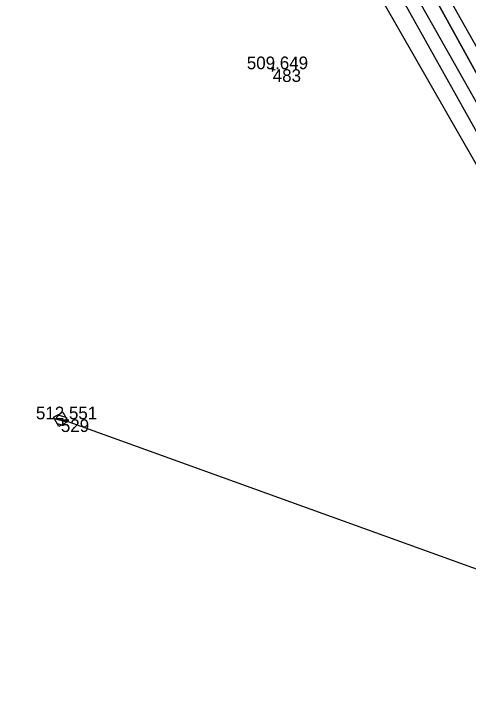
# Model space of a CAD drawing. Extents: x -1234191 to 23050, y -1290331 to -741191.
# Drawn here: x -865310.3 to -865267.2, y -1105934.7 to -1105870.1 of the extents above; entities that cross this region are included whole.
import ezdxf

# ---------------------------------------------------------------- set-up
doc = ezdxf.new("R2010")
doc.units = 0
for name, color, linetype in [('Vrstva 25', 7, 'Continuous'), ('Vrstva 36', 7, 'Continuous'), ('Vrstva 4', 7, 'Continuous'), ('Vrstva 49', 7, 'Continuous'), ('Vrstva 53', 7, 'Continuous'), ('Vrstva 60', 7, 'Continuous'), ('Vrstva 61', 7, 'Continuous')]:
    doc.layers.add(name, color=color, linetype=linetype)

msp = doc.modelspace()

# ---------------------------------------------------------------- linework, layer by layer
at = {"layer": 'Vrstva 25'}
msp.add_line((-865215.998, -1105940.862), (-865305.806, -1105908.489), dxfattribs=at)
at = {"layer": 'Vrstva 36'}
for p, q in [((-865306.431, -1105908.397), (-865305.225, -1105908.736)), ((-865306.092, -1105908.076), (-865305.346, -1105908.286)), ((-865306.154, -1105908.89), (-865305.719, -1105909.013))]:
    msp.add_line(p, q, dxfattribs=at)
msp.add_lwpolyline([(-865305.614, -1105907.808), (-865305.125, -1105908.681), (-865305.998, -1105909.17), (-865306.487, -1105908.297), (-865305.614, -1105907.808)], dxfattribs=at)
at = {"layer": 'Vrstva 4'}
for points in [[(-865241.394, -1105918.847), (-865246.199, -1105909.181), (-865270.794, -1105865.582), (-865295.111, -1105821.951), (-865312.962, -1105790.175), (-865331.022, -1105758.107), (-865339.935, -1105741.481), (-865348.821, -1105724.714), (-865357.635, -1105707.335), (-865365.696, -1105689.589), (-865373.312, -1105671.543), (-865380.292, -1105652.6), (-865386.741, -1105634.019), (-865392.22, -1105615.411), (-865397.526, -1105595.969), (-865401.976, -1105576.338), (-865405.628, -1105557.197), (-865408.672, -1105537.755), (-865411.141, -1105518.31), (-865413.538, -1105496.503), (-865416.279, -1105475.043), (-865418.369, -1105450.916), (-865420.427, -1105426.616), (-865421.339, -1105417.317)], [(-865241.394, -1105918.847), (-865242.557, -1105917.492), (-865244.24, -1105914.487), (-865244.664, -1105914.724), (-865245.509, -1105913.675), (-865245.081, -1105913.194), (-865245.869, -1105912.218), (-865246.453, -1105912.566), (-865247.643, -1105909.906), (-865271.761, -1105866.129), (-865296.635, -1105822.585), (-865314.451, -1105791.041)]]:
    msp.add_lwpolyline(points, dxfattribs=at)
at = {"layer": 'Vrstva 49'}
for p, q in [((-865285.994, -1105875.317), (-865285.512, -1105875.453)), ((-865285.685, -1105875.144), (-865285.821, -1105875.626))]:
    msp.add_line(p, q, dxfattribs=at)
for points in [[(-865319.732, -1105779.504), (-865319.551, -1105779.817), (-865314.451, -1105791.041), (-865296.635, -1105822.585), (-865271.761, -1105866.129), (-865247.643, -1105909.906), (-865246.453, -1105912.566), (-865245.509, -1105913.675), (-865244.664, -1105914.724)], [(-865242.981, -1105917.729), (-865243.463, -1105916.869), (-865244.406, -1105917.32), (-865246.254, -1105914.641), (-865246.071, -1105914.316), (-865245.908, -1105913.914), (-865247.936, -1105911.292), (-865273.042, -1105866.892), (-865297.608, -1105823.186), (-865315.503, -1105791.667), (-865322.602, -1105780.841), (-865326.658, -1105782.604)], [(-865327.665, -1105784.514), (-865323.155, -1105782.583), (-865316.348, -1105792.811), (-865298.436, -1105823.696), (-865274.126, -1105867.599), (-865249.338, -1105911.884), (-865245.595, -1105918.34), (-865243.068, -1105917.778), (-865242.981, -1105917.729)]]:
    msp.add_lwpolyline(points, dxfattribs=at)
at = {"layer": 'Vrstva 53'}
msp.add_lwpolyline([(-865241.975, -1105927.132), (-865328.685, -1105775.989), (-865337.293, -1105781.984), (-865359.64, -1105740.13), (-865378.04, -1105702.85), (-865401.73, -1105642.98)], dxfattribs=at)
at = {"layer": 'Vrstva 60'}
for p, q in [((-865285.753, -1105875.385), (-865285.753, -1105875.385)), ((-865305.806, -1105908.489), (-865305.806, -1105908.489))]:
    msp.add_line(p, q, dxfattribs=at)

# ---------------------------------------------------------------- texts
for s, p in [('483', (-865285.753, -1105876.585)), ('529', (-865305.806, -1105909.689))]:
    msp.add_text(s, height=1.2, dxfattribs=at).set_placement(p)
at = {"layer": 'Vrstva 61'}
for s, p in [('509.649', (-865288.207, -1105875.385)), ('512.551', (-865308.163, -1105908.489))]:
    msp.add_text(s, height=1.2, dxfattribs=at).set_placement(p)

doc.saveas('drawing.dxf')
